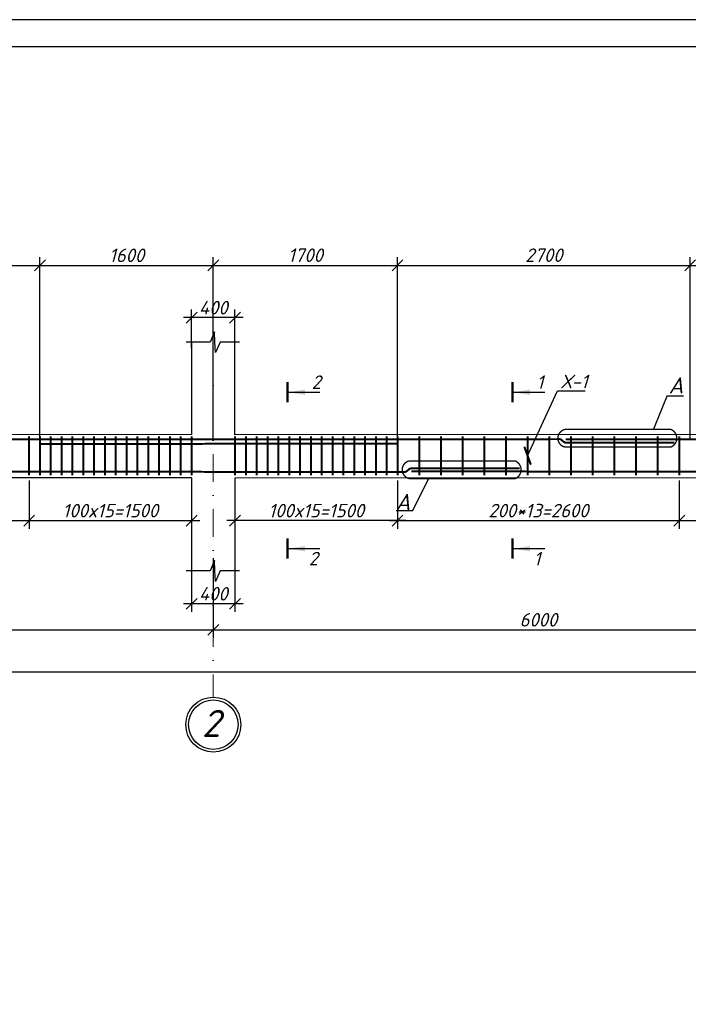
# Model space of a CAD drawing. Header units: millimetres. Extents: x -33345 to 4712671, y -3392 to 121473.
# Tile 517 of 656: x 2576642 to 2588981, y 68322 to 86501. Entities that reach past the tile are written whole.
import ezdxf
from ezdxf import colors
from ezdxf.entities.mleader import LeaderData, LeaderLine
from ezdxf.math import Vec2, Vec3

# ---------------------------------------------------------------- set-up
doc = ezdxf.new("R2010")
doc.units = ezdxf.units.MM
doc.linetypes.add('DASHDOTX2', pattern=[50.8, 25.4, -12.7, 0, -12.7])
doc.layers.add('0.25', color=7, linetype='Continuous', lineweight=25)
doc.layers.add('АСО-Текст', color=7, linetype='Continuous', lineweight=20)
doc.layers.add('Лист', color=7, linetype='Continuous')
doc.styles.add('_text', font='isocpeui.ttf')
doc.styles.add('Arch-Dim', font='isocpeui.ttf', dxfattribs={"height": 200})
doc.styles.add('GOST 2.304', font='isocpeui.ttf')
doc.styles.add('RUSS', font='RUSS.shx', dxfattribs={"width": 0.8, "oblique": 15, "height": 250})
doc.styles.add('Тохир', font='isocpeui.ttf', dxfattribs={"oblique": 2, "height": 250})
doc.dimstyles.new('Islom 94', dxfattribs={"dimtxt": 250, "dimasz": 200, "dimexe": 150, "dimexo": 100, "dimgap": 60, "dimtad": 1, "dimdec": 0, "dimtxsty": '_text', "dimblk": 'OBLIQUE', "dimcen": 0, "dimdle": 150, "dimadec": 0, "dimazin": 0, "dimtfac": 1, "dimtdec": 0, "dimtmove": 0, "dimatfit": 3, "dimfxl": 1, "dimarcsym": 0})

# ---------------------------------------------------------------- blocks, each defined once
blk = doc.blocks.new('*U327')
at = {"layer": '0.25', "color": 5, "linetype": 'Continuous', "lineweight": 25, "ltscale": 100}
blk.add_lwpolyline([(-125914, 0), (0, 0), (0, 42000), (-125914, 42000), (-125914, 0)], dxfattribs=at)
at = {"layer": '0.25', "color": 7, "linetype": 'Continuous', "lineweight": 30, "ltscale": 100}
blk.add_lwpolyline([(-123914, 500), (-500, 500), (-500, 41500), (-123914, 41500), (-123914, 500)], dxfattribs=at)
blk = doc.blocks.new('_Oblique')
at = {"color": 0, "linetype": 'ByBlock', "lineweight": -2}
blk.add_line((-0.5, -0.5), (0.5, 0.5), dxfattribs=at)
blk = doc.blocks.new('*D1410')
at = {"color": 0, "lineweight": -2, "ltscale": 10, "transparency": 16777216}
for p, q in [((2579815, 76322), (2579815, 75567)), ((2580615, 76322), (2580615, 75567)), ((2580765, 75717), (2579665, 75717))]:
    blk.add_line(p, q, dxfattribs=at)
at = {"layer": 'Defpoints', "color": 0, "ltscale": 10, "transparency": 16777216}
for p in [(2579815, 76422), (2580615, 76422), (2579815, 75717)]:
    blk.add_point(p, dxfattribs=at)
at = {"color": 0, "lineweight": -2, "ltscale": 10, "transparency": 16777216, "xscale": 200, "yscale": 200, "zscale": 200, "rotation": 180}
blk.add_blockref('_Oblique', (2579815, 75717), dxfattribs=at)
at = {"color": 0, "lineweight": -2, "ltscale": 10, "transparency": 16777216, "xscale": 200, "yscale": 200, "zscale": 200}
blk.add_blockref('_Oblique', (2580615, 75717), dxfattribs=at)
at = {"color": 0, "ltscale": 10, "transparency": 16777216, "insert": (2580215, 75902), "char_height": 250, "attachment_point": 5, "style": '_text'}
blk.add_mtext('400', dxfattribs=at)
blk = doc.blocks.new('*D1411')
at = {"color": 0, "lineweight": -2, "ltscale": 10, "transparency": 16777216}
for p, q in [((2579815, 80439), (2579815, 81150)), ((2580615, 80439), (2580615, 81150)), ((2580765, 81000), (2579665, 81000))]:
    blk.add_line(p, q, dxfattribs=at)
at = {"layer": 'Defpoints', "color": 0, "ltscale": 10, "transparency": 16777216}
for p in [(2579815, 81000), (2579815, 80339), (2580615, 80339)]:
    blk.add_point(p, dxfattribs=at)
at = {"color": 0, "lineweight": -2, "ltscale": 10, "transparency": 16777216, "xscale": 200, "yscale": 200, "zscale": 200, "rotation": 180}
blk.add_blockref('_Oblique', (2579815, 81000), dxfattribs=at)
at = {"color": 0, "lineweight": -2, "ltscale": 10, "transparency": 16777216, "xscale": 200, "yscale": 200, "zscale": 200}
blk.add_blockref('_Oblique', (2580615, 81000), dxfattribs=at)
at = {"color": 0, "ltscale": 10, "transparency": 16777216, "insert": (2580215, 81185), "char_height": 250, "attachment_point": 5, "style": '_text'}
blk.add_mtext('400', dxfattribs=at)
blk = doc.blocks.new('*D2870')
at = {"color": 0, "lineweight": -2, "ltscale": 10, "transparency": 16777216}
for p, q in [((2568215, 76558), (2568215, 75087)), ((2580215, 76558), (2580215, 75087)), ((2568065, 75237), (2580365, 75237))]:
    blk.add_line(p, q, dxfattribs=at)
at = {"layer": 'Defpoints', "color": 0, "ltscale": 10, "transparency": 16777216}
for p in [(2568215, 76658, 1359241), (2580215, 76658, 1359241), (2580215, 75237)]:
    blk.add_point(p, dxfattribs=at)
at = {"color": 0, "lineweight": -2, "ltscale": 10, "transparency": 16777216, "xscale": 200, "yscale": 200, "zscale": 200, "rotation": 180}
blk.add_blockref('_Oblique', (2568215, 75237), dxfattribs=at)
at = {"color": 0, "lineweight": -2, "ltscale": 10, "transparency": 16777216, "xscale": 200, "yscale": 200, "zscale": 200}
blk.add_blockref('_Oblique', (2580215, 75237), dxfattribs=at)
at = {"color": 0, "ltscale": 10, "transparency": 16777216, "insert": (2574215, 75422), "char_height": 250, "attachment_point": 5, "style": '_text'}
blk.add_mtext('6000', dxfattribs=at)
blk = doc.blocks.new('*D2871')
at = {"color": 0, "lineweight": -2, "ltscale": 10, "transparency": 16777216}
for p, q in [((2592215, 77002), (2592215, 75087)), ((2580215, 76558), (2580215, 75087)), ((2580065, 75237), (2592365, 75237))]:
    blk.add_line(p, q, dxfattribs=at)
at = {"layer": 'Defpoints', "color": 0, "ltscale": 10, "transparency": 16777216}
for p in [(2592215, 77102, 1359241), (2580215, 76658, 1359241), (2592215, 75237)]:
    blk.add_point(p, dxfattribs=at)
at = {"color": 0, "lineweight": -2, "ltscale": 10, "transparency": 16777216, "xscale": 200, "yscale": 200, "zscale": 200, "rotation": 180}
blk.add_blockref('_Oblique', (2580215, 75237), dxfattribs=at)
at = {"color": 0, "lineweight": -2, "ltscale": 10, "transparency": 16777216, "xscale": 200, "yscale": 200, "zscale": 200}
blk.add_blockref('_Oblique', (2592215, 75237), dxfattribs=at)
at = {"color": 0, "ltscale": 10, "transparency": 16777216, "insert": (2586215, 75422), "char_height": 250, "attachment_point": 5, "style": '_text'}
blk.add_mtext('6000', dxfattribs=at)
blk = doc.blocks.new('*D2880')
at = {"color": 0, "lineweight": -2, "ltscale": 10, "transparency": 16777216}
for p, q in [((2568215, 77052), (2568215, 74302)), ((2687015, 77052), (2687015, 74302)), ((2687165, 74452), (2568065, 74452))]:
    blk.add_line(p, q, dxfattribs=at)
at = {"layer": 'Defpoints', "color": 0, "ltscale": 10, "transparency": 16777216}
for p in [(2568215, 77152, 1359241), (2687015, 77152), (2568215, 74452)]:
    blk.add_point(p, dxfattribs=at)
at = {"color": 0, "lineweight": -2, "ltscale": 10, "transparency": 16777216, "xscale": 200, "yscale": 200, "zscale": 200, "rotation": 180}
blk.add_blockref('_Oblique', (2568215, 74452), dxfattribs=at)
at = {"color": 0, "lineweight": -2, "ltscale": 10, "transparency": 16777216, "xscale": 200, "yscale": 200, "zscale": 200}
blk.add_blockref('_Oblique', (2687015, 74452), dxfattribs=at)
at = {"color": 0, "ltscale": 10, "transparency": 16777216, "insert": (2627615, 74637), "char_height": 250, "attachment_point": 5, "style": '_text'}
blk.add_mtext('59400', dxfattribs=at)
blk = doc.blocks.new('*D1453')
at = {"color": 0, "lineweight": -2, "ltscale": 10, "transparency": 16777216}
for p, q in [((2576815, 77991), (2576815, 77102)), ((2579815, 77759), (2579815, 77102)), ((2576665, 77252), (2579965, 77252))]:
    blk.add_line(p, q, dxfattribs=at)
at = {"layer": 'Defpoints', "color": 0, "ltscale": 10, "transparency": 16777216}
for p in [(2576815, 78091), (2579815, 77859), (2579815, 77252)]:
    blk.add_point(p, dxfattribs=at)
at = {"color": 0, "lineweight": -2, "ltscale": 10, "transparency": 16777216, "xscale": 200, "yscale": 200, "zscale": 200, "rotation": 180}
blk.add_blockref('_Oblique', (2576815, 77252), dxfattribs=at)
at = {"color": 0, "lineweight": -2, "ltscale": 10, "transparency": 16777216, "xscale": 200, "yscale": 200, "zscale": 200}
blk.add_blockref('_Oblique', (2579815, 77252), dxfattribs=at)
at = {"color": 0, "ltscale": 10, "transparency": 16777216, "insert": (2578315, 77437), "char_height": 250, "attachment_point": 5, "style": '_text'}
blk.add_mtext('100x15=1500', dxfattribs=at)
blk = doc.blocks.new('*D1454')
at = {"color": 0, "lineweight": -2, "ltscale": 10, "transparency": 16777216}
for p, q in [((2571615, 77877), (2571615, 77102)), ((2576815, 77877), (2576815, 77102)), ((2571465, 77252), (2576965, 77252))]:
    blk.add_line(p, q, dxfattribs=at)
at = {"layer": 'Defpoints', "color": 0, "ltscale": 10, "transparency": 16777216}
for p in [(2571615, 77977, 1359241), (2576815, 77977, 1359241), (2576815, 77252)]:
    blk.add_point(p, dxfattribs=at)
at = {"color": 0, "lineweight": -2, "ltscale": 10, "transparency": 16777216, "xscale": 200, "yscale": 200, "zscale": 200, "rotation": 180}
blk.add_blockref('_Oblique', (2571615, 77252), dxfattribs=at)
at = {"color": 0, "lineweight": -2, "ltscale": 10, "transparency": 16777216, "xscale": 200, "yscale": 200, "zscale": 200}
blk.add_blockref('_Oblique', (2576815, 77252), dxfattribs=at)
at = {"color": 0, "ltscale": 10, "transparency": 16777216, "insert": (2574215, 77437), "char_height": 250, "attachment_point": 5, "style": '_text'}
blk.add_mtext('200*13=2600', dxfattribs=at)
blk = doc.blocks.new('*D1455')
at = {"color": 0, "lineweight": -2, "ltscale": 10, "transparency": 16777216}
for p, q in [((2571615, 78960), (2571615, 82116)), ((2577015, 78769), (2577015, 82116)), ((2571465, 81966), (2577165, 81966))]:
    blk.add_line(p, q, dxfattribs=at)
at = {"layer": 'Defpoints', "color": 0, "ltscale": 10, "transparency": 16777216}
for p in [(2577015, 81966), (2571615, 78860, 1359241), (2577015, 78669, 1359241)]:
    blk.add_point(p, dxfattribs=at)
at = {"color": 0, "lineweight": -2, "ltscale": 10, "transparency": 16777216, "xscale": 200, "yscale": 200, "zscale": 200, "rotation": 180}
blk.add_blockref('_Oblique', (2571615, 81966), dxfattribs=at)
at = {"color": 0, "lineweight": -2, "ltscale": 10, "transparency": 16777216, "xscale": 200, "yscale": 200, "zscale": 200}
blk.add_blockref('_Oblique', (2577015, 81966), dxfattribs=at)
at = {"color": 0, "lineweight": 25, "ltscale": 10, "transparency": 16777216, "insert": (2574315, 82153), "char_height": 250, "attachment_point": 5, "style": '_text'}
blk.add_mtext('2700', dxfattribs=at)
blk = doc.blocks.new('*D1456')
at = {"color": 0, "lineweight": -2, "ltscale": 10, "transparency": 16777216}
for p, q in [((2588815, 77991), (2588815, 77102)), ((2591815, 77759), (2591815, 77102)), ((2588665, 77252), (2591965, 77252))]:
    blk.add_line(p, q, dxfattribs=at)
at = {"layer": 'Defpoints', "color": 0, "ltscale": 10, "transparency": 16777216}
for p in [(2588815, 78091), (2591815, 77859), (2591815, 77252)]:
    blk.add_point(p, dxfattribs=at)
at = {"color": 0, "lineweight": -2, "ltscale": 10, "transparency": 16777216, "xscale": 200, "yscale": 200, "zscale": 200, "rotation": 180}
blk.add_blockref('_Oblique', (2588815, 77252), dxfattribs=at)
at = {"color": 0, "lineweight": -2, "ltscale": 10, "transparency": 16777216, "xscale": 200, "yscale": 200, "zscale": 200}
blk.add_blockref('_Oblique', (2591815, 77252), dxfattribs=at)
at = {"color": 0, "ltscale": 10, "transparency": 16777216, "insert": (2590315, 77437), "char_height": 250, "attachment_point": 5, "style": '_text'}
blk.add_mtext('100x15=1500', dxfattribs=at)
blk = doc.blocks.new('*D1457')
at = {"color": 0, "lineweight": -2, "ltscale": 10, "transparency": 16777216}
for p, q in [((2583615, 77877), (2583615, 77102)), ((2588815, 77877), (2588815, 77102)), ((2583465, 77252), (2588965, 77252))]:
    blk.add_line(p, q, dxfattribs=at)
at = {"layer": 'Defpoints', "color": 0, "ltscale": 10, "transparency": 16777216}
for p in [(2583615, 77977, 1359241), (2588815, 77977, 1359241), (2588815, 77252)]:
    blk.add_point(p, dxfattribs=at)
at = {"color": 0, "lineweight": -2, "ltscale": 10, "transparency": 16777216, "xscale": 200, "yscale": 200, "zscale": 200, "rotation": 180}
blk.add_blockref('_Oblique', (2583615, 77252), dxfattribs=at)
at = {"color": 0, "lineweight": -2, "ltscale": 10, "transparency": 16777216, "xscale": 200, "yscale": 200, "zscale": 200}
blk.add_blockref('_Oblique', (2588815, 77252), dxfattribs=at)
at = {"color": 0, "ltscale": 10, "transparency": 16777216, "insert": (2586215, 77437), "char_height": 250, "attachment_point": 5, "style": '_text'}
blk.add_mtext('200*13=2600', dxfattribs=at)
blk = doc.blocks.new('*D1479')
at = {"color": 0, "lineweight": -2, "ltscale": 10, "transparency": 16777216}
for p, q in [((2583615, 77991), (2583615, 77102)), ((2580615, 77759), (2580615, 77102)), ((2583765, 77252), (2580465, 77252))]:
    blk.add_line(p, q, dxfattribs=at)
at = {"layer": 'Defpoints', "color": 0, "ltscale": 10, "transparency": 16777216}
for p in [(2583615, 78091), (2580615, 77859), (2580615, 77252)]:
    blk.add_point(p, dxfattribs=at)
at = {"color": 0, "lineweight": -2, "ltscale": 10, "transparency": 16777216, "xscale": 200, "yscale": 200, "zscale": 200, "rotation": 180}
blk.add_blockref('_Oblique', (2580615, 77252), dxfattribs=at)
at = {"color": 0, "lineweight": -2, "ltscale": 10, "transparency": 16777216, "xscale": 200, "yscale": 200, "zscale": 200}
blk.add_blockref('_Oblique', (2583615, 77252), dxfattribs=at)
at = {"color": 0, "ltscale": 10, "transparency": 16777216, "insert": (2582115, 77437), "char_height": 250, "attachment_point": 5, "style": '_text'}
blk.add_mtext('100x15=1500', dxfattribs=at)
blk = doc.blocks.new('*D2883')
at = {"color": 0, "lineweight": -2, "ltscale": 10, "transparency": 16777216}
for p, q in [((2577015, 78769), (2577015, 82116)), ((2580215, 78771), (2580215, 82116)), ((2576865, 81966), (2580365, 81966))]:
    blk.add_line(p, q, dxfattribs=at)
at = {"layer": 'Defpoints', "color": 0, "ltscale": 10, "transparency": 16777216}
for p in [(2580215, 81966), (2577015, 78669, 1359241), (2580215, 78671, 1359241)]:
    blk.add_point(p, dxfattribs=at)
at = {"color": 0, "lineweight": -2, "ltscale": 10, "transparency": 16777216, "xscale": 200, "yscale": 200, "zscale": 200, "rotation": 180}
blk.add_blockref('_Oblique', (2577015, 81966), dxfattribs=at)
at = {"color": 0, "lineweight": -2, "ltscale": 10, "transparency": 16777216, "xscale": 200, "yscale": 200, "zscale": 200}
blk.add_blockref('_Oblique', (2580215, 81966), dxfattribs=at)
at = {"color": 0, "lineweight": 25, "ltscale": 10, "transparency": 16777216, "insert": (2578615, 82151), "char_height": 250, "attachment_point": 5, "style": '_text'}
blk.add_mtext('1600', dxfattribs=at)
blk = doc.blocks.new('*D2884')
at = {"color": 0, "lineweight": -2, "transparency": 16777216}
for p, q in [((2580215, 78771), (2580215, 82116)), ((2583615, 78773), (2583615, 82116)), ((2580065, 81966), (2583765, 81966))]:
    blk.add_line(p, q, dxfattribs=at)
at = {"layer": 'Defpoints', "color": 0, "transparency": 16777216}
for p in [(2583615, 81966), (2580215, 78671, 1359241), (2583615, 78673, 1359241)]:
    blk.add_point(p, dxfattribs=at)
at = {"color": 0, "lineweight": -2, "transparency": 16777216, "xscale": 200, "yscale": 200, "zscale": 200, "rotation": 180}
blk.add_blockref('_Oblique', (2580215, 81966), dxfattribs=at)
at = {"color": 0, "lineweight": -2, "transparency": 16777216, "xscale": 200, "yscale": 200, "zscale": 200}
blk.add_blockref('_Oblique', (2583615, 81966), dxfattribs=at)
at = {"color": 0, "lineweight": 0, "transparency": 16777216, "insert": (2581915, 82153), "char_height": 250, "attachment_point": 5, "style": '_text'}
blk.add_mtext('1700', dxfattribs=at)
blk = doc.blocks.new('*D2885')
at = {"color": 0, "lineweight": -2, "transparency": 16777216}
for p, q in [((2583615, 78773), (2583615, 82116)), ((2589015, 78769), (2589015, 82116)), ((2583465, 81966), (2589165, 81966))]:
    blk.add_line(p, q, dxfattribs=at)
at = {"layer": 'Defpoints', "color": 0, "transparency": 16777216}
for p in [(2589015, 81966), (2583615, 78673, 1359241), (2589015, 78669, 1359241)]:
    blk.add_point(p, dxfattribs=at)
at = {"color": 0, "lineweight": -2, "transparency": 16777216, "xscale": 200, "yscale": 200, "zscale": 200, "rotation": 180}
blk.add_blockref('_Oblique', (2583615, 81966), dxfattribs=at)
at = {"color": 0, "lineweight": -2, "transparency": 16777216, "xscale": 200, "yscale": 200, "zscale": 200}
blk.add_blockref('_Oblique', (2589015, 81966), dxfattribs=at)
at = {"color": 0, "lineweight": 0, "transparency": 16777216, "insert": (2586315, 82153), "char_height": 250, "attachment_point": 5, "style": '_text'}
blk.add_mtext('2700', dxfattribs=at)
blk = doc.blocks.new('*D2886')
at = {"color": 0, "lineweight": -2, "transparency": 16777216}
for p, q in [((2589015, 78769), (2589015, 82116)), ((2592215, 80126), (2592215, 82116)), ((2588865, 81966), (2592365, 81966))]:
    blk.add_line(p, q, dxfattribs=at)
at = {"layer": 'Defpoints', "color": 0, "transparency": 16777216}
for p in [(2592215, 81966), (2592215, 80026, 1359241), (2589015, 78669, 1359241)]:
    blk.add_point(p, dxfattribs=at)
at = {"color": 0, "lineweight": -2, "transparency": 16777216, "xscale": 200, "yscale": 200, "zscale": 200, "rotation": 180}
blk.add_blockref('_Oblique', (2589015, 81966), dxfattribs=at)
at = {"color": 0, "lineweight": -2, "transparency": 16777216, "xscale": 200, "yscale": 200, "zscale": 200}
blk.add_blockref('_Oblique', (2592215, 81966), dxfattribs=at)
at = {"color": 0, "lineweight": 0, "transparency": 16777216, "insert": (2590615, 82151), "char_height": 250, "attachment_point": 5, "style": '_text'}
blk.add_mtext('1600', dxfattribs=at)
blk = doc.blocks.new('_ArchTick')
at = {"color": 0, "linetype": 'ByBlock', "const_width": 0.15}
blk.add_lwpolyline([(-0.5, -0.5), (0.5, 0.5)], dxfattribs=at)
blk = doc.blocks.new('asdfsad')
at = {"layer": 'АСО-Текст', "char_height": 300, "width": 4488.273, "attachment_point": 1, "style": 'RUSS'}
for insert in [(1262235.5, -413358.2), (1255930.4, -416387.8)]:
    blk.add_mtext('\\pi1133.11364;Продольная\\P\\pi1308.11364;арматура \\P\\pi1474.93182;колонны', dxfattribs=dict(at, insert=insert))

msp = doc.modelspace()

# ---------------------------------------------------------------- linework, layer by layer
at = {"color": 177, "ltscale": 10, "true_color": 0x293189}
for p, q in [((2579814.996, 80553.939), (2579814.996, 78841.039)), ((2579814.996, 80550.332), (2579814.996, 78841.039)), ((2579814.996, 78041.039), (2579814.996, 76324.533))]:
    msp.add_line(p, q, dxfattribs=at)
at = {"color": 177, "lineweight": 25, "ltscale": 10, "true_color": 0x293189}
for p, q in [((2580614.996, 78834.955), (2580614.996, 80550.332)), ((2579814.996, 78841.039), (2568614.996, 78834.955)), ((2591814.996, 78841.039), (2580614.996, 78834.955)), ((2579814.996, 78041.039), (2568614.996, 78038.644)), ((2591814.996, 78041.039), (2580614.996, 78038.644)), ((2580614.996, 78038.644), (2580614.996, 76324.533))]:
    msp.add_line(p, q, dxfattribs=at)
at = {"color": 1, "linetype": 'DASHDOTX2', "lineweight": 5, "ltscale": 20}
msp.add_line((2580215.152, 80510.221), (2580215.152, 73993.17), dxfattribs=at)
at = {"color": 116, "true_color": 0x136734}
for p, q in [((2581606.849, 79622.392), (2582178.557, 79622.393)), ((2585758.46, 79622.392), (2586330.168, 79622.393)), ((2581606.849, 76735.179), (2582178.557, 76735.18)), ((2585758.46, 76735.179), (2586330.168, 76735.18))]:
    msp.add_line(p, q, dxfattribs=at)
at = {"color": 7}
for points in [[(2580700.999, 80550.332), (2580343.594, 80550.332), (2580252.343, 80356.153), (2580243.559, 80549.22), (2580235.828, 80740.959), (2580154.065, 80550.332), (2579715.751, 80550.332)], [(2580700.999, 76324.533), (2580343.594, 76324.533), (2580252.343, 76130.353), (2580243.559, 76323.42), (2580235.828, 76515.16), (2580154.065, 76324.533), (2579715.751, 76324.533)]]:
    msp.add_lwpolyline(points, dxfattribs=at)
at = {"color": 116, "linetype": 'Continuous', "lineweight": 50, "ltscale": 100, "true_color": 0x136734}
for points in [[(2581581.849, 79437.668), (2581581.849, 79807.116)], [(2585733.46, 79437.668), (2585733.46, 79807.116)], [(2581581.849, 76550.455), (2581581.849, 76919.903)], [(2585733.46, 76550.455), (2585733.46, 76919.903)]]:
    msp.add_lwpolyline(points, dxfattribs=at)
at = {"color": 18, "true_color": 0x000000, "const_width": 25, "elevation": -1359241.496}
msp.add_lwpolyline([(2588338.118, 78936.688), (2588589.565, 79555.377), (2588894.377, 79554.361)], dxfattribs=at)
msp.add_lwpolyline([(2588659.872, 78610.764), (2586703.752, 78610.764, -0.795863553), (2586703.752, 78936.688), (2588659.872, 78936.688, -0.661963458), (2588659.872, 78610.764)], format="xyb", dxfattribs=at)
at = {"ltscale": 100, "const_width": 36.895}
msp.add_lwpolyline([(2586617.206, 78756.58), (2567922.679, 78754.191)], dxfattribs=at)
at = {"color": 32, "ltscale": 100, "true_color": 0xcd6928, "const_width": 36.895}
for points in [[(2576814.996, 78810.129), (2576814.996, 78091.476)], [(2577014.996, 78810.129), (2577014.996, 78091.476)], [(2577214.996, 78810.129), (2577214.996, 78091.476)], [(2577414.996, 78810.129), (2577414.996, 78091.476)], [(2577414.996, 78810.129), (2577414.996, 78091.476)], [(2577614.996, 78810.129), (2577614.996, 78091.476)], [(2577814.996, 78810.129), (2577814.996, 78091.476)], [(2578014.996, 78810.129), (2578014.996, 78091.476)], [(2578214.996, 78810.129), (2578214.996, 78091.476)], [(2578414.996, 78810.129), (2578414.996, 78091.476)], [(2578614.996, 78810.129), (2578614.996, 78091.476)], [(2578814.996, 78810.129), (2578814.996, 78091.476)], [(2579014.996, 78810.129), (2579014.996, 78091.476)], [(2579214.996, 78810.129), (2579214.996, 78091.476)], [(2579414.996, 78810.129), (2579414.996, 78091.476)], [(2579614.996, 78810.129), (2579614.996, 78091.476)], [(2579814.996, 78810.129), (2579814.996, 78091.476)], [(2580614.996, 78810.129), (2580614.996, 78091.476)], [(2580814.996, 78810.129), (2580814.996, 78091.476)], [(2581014.996, 78810.129), (2581014.996, 78091.476)], [(2581214.996, 78810.129), (2581214.996, 78091.476)], [(2581414.996, 78810.129), (2581414.996, 78091.476)], [(2581614.996, 78810.129), (2581614.996, 78091.476)], [(2581814.996, 78810.129), (2581814.996, 78091.476)], [(2582014.996, 78810.129), (2582014.996, 78091.476)], [(2582214.996, 78810.129), (2582214.996, 78091.476)], [(2582414.996, 78810.129), (2582414.996, 78091.476)], [(2582614.996, 78810.129), (2582614.996, 78091.476)], [(2582814.996, 78810.129), (2582814.996, 78091.476)], [(2583014.996, 78810.129), (2583014.996, 78091.476)], [(2583014.996, 78810.129), (2583014.996, 78091.476)], [(2583214.996, 78810.129), (2583214.996, 78091.476)], [(2583414.996, 78810.129), (2583414.996, 78091.476)], [(2583614.996, 78810.129), (2583614.996, 78091.476)], [(2584014.996, 78810.129), (2584014.996, 78091.476)], [(2584414.996, 78810.129), (2584414.996, 78091.476)], [(2584814.996, 78810.129), (2584814.996, 78091.476)], [(2585214.996, 78810.129), (2585214.996, 78091.476)], [(2585614.996, 78810.129), (2585614.996, 78091.476)], [(2586014.996, 78810.129), (2586014.996, 78091.476)], [(2586414.996, 78810.129), (2586414.996, 78091.476)], [(2586814.996, 78810.129), (2586814.996, 78091.476)], [(2587214.996, 78810.129), (2587214.996, 78091.476)], [(2587614.996, 78810.129), (2587614.996, 78091.476)], [(2588014.996, 78810.129), (2588014.996, 78091.476)], [(2588414.996, 78810.129), (2588414.996, 78091.476)], [(2588814.996, 78810.129), (2588814.996, 78091.476)]]:
    msp.add_lwpolyline(points, dxfattribs=at)
at = {"ltscale": 100, "const_width": 36.895}
for points in [[(2588723.015, 78693.545), (2586722.243, 78692.046), (2586722.243, 78692.046), (2586722.243, 78692.046), (2586722.243, 78692.046, -0.177499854), (2586683.462, 78706.246), (2586637.211, 78745.387, 0.177499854), (2586598.43, 78759.586), (2586598.489, 78759.586)], [(2585870.507, 78215.906), (2583869.735, 78218.124), (2583869.735, 78218.124), (2583869.735, 78218.124), (2583869.735, 78218.124, 0.177499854), (2583830.949, 78203.938), (2583784.684, 78164.814, -0.177499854), (2583745.898, 78150.629), (2583547.96, 78151.277), (2567922.787, 78160.896)], [(2607467.703, 78215.906), (2605466.932, 78218.124), (2605466.932, 78218.124), (2605466.932, 78218.124), (2605466.932, 78218.124, 0.177499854), (2605428.146, 78203.938), (2605381.881, 78164.814, -0.177499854), (2605343.094, 78150.629), (2599667.157, 78151.277), (2583867.042, 78160.896)]]:
    msp.add_lwpolyline(points, format="xyb", dxfattribs=at)
at = {"ltscale": 100, "const_width": 36.895, "elevation": -1359241.496}
msp.add_lwpolyline([(2609516.6, 78695.24), (2607515.828, 78693.741), (2607515.828, 78693.741), (2607515.828, 78693.741), (2607515.828, 78693.741, -0.177499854), (2607477.047, 78707.94), (2607430.796, 78747.081, 0.177499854), (2607392.015, 78761.281), (2607297.047, 78760.683), (2586716.827, 78755.928)], format="xyb", dxfattribs=at)
at = {"color": 5, "ltscale": 100, "const_width": 36.895, "elevation": 0}
msp.add_lwpolyline([(2577014.996, 78668.616), (2583614.996, 78672.533)], dxfattribs=at)
at = {"color": 18, "true_color": 0x000000, "const_width": 25}
msp.add_lwpolyline([(2585786.904, 78028.795), (2583830.784, 78028.795, -0.795863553), (2583830.784, 78354.718), (2585786.904, 78354.718, -0.661963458), (2585786.904, 78028.795)], format="xyb", dxfattribs=at)
msp.add_lwpolyline([(2584188.251, 78028.795), (2583891.458, 77435.57), (2583586.646, 77434.555)], dxfattribs=at)
at = {"color": 18, "ltscale": 15, "true_color": 0x000000}
msp.add_circle((2580215.152, 73485.656), 507.514, dxfattribs=at)
at = {"color": 1, "lineweight": 30, "ltscale": 15}
msp.add_circle((2580215.152, 73485.656), 457.514, dxfattribs=at)
at = {"color": 116, "true_color": 0x136734}
for points in [[(2581606.849, 79622.392), (2581907.299, 79672.671), (2581907.299, 79572.115)], [(2585758.46, 79622.392), (2586058.91, 79672.671), (2586058.91, 79572.115)], [(2581606.849, 76735.179), (2581907.299, 76785.458), (2581907.299, 76684.902)], [(2585758.46, 76735.179), (2586058.91, 76785.458), (2586058.91, 76684.902)]]:
    msp.add_solid(points, dxfattribs=at)

# ---------------------------------------------------------------- block references
at = {"lineweight": 25, "xscale": 0.9162906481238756, "yscale": 0.9162906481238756, "zscale": 0.9162906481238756}
for p in [(1061190.092, 458811.149, 1359241.5), (1103190.092, 458811.149, 1359241.5)]:
    msp.add_blockref('asdfsad', p, dxfattribs=at)
at = {"layer": 'Лист', "ltscale": 100, "transparency": 33554687}
msp.add_blockref('*U327', (2690204.686, 44501.326, 1359241.5), dxfattribs=at)

# ---------------------------------------------------------------- texts
at = {"color": 116, "true_color": 0x136734, "style": '_text'}
for s, p in [('2', (2581975.902, 76426.34)), ('1', (2586127.513, 76426.34))]:
    msp.add_text(s, height=250, dxfattribs=at).set_placement(p)
at = {"color": 116, "true_color": 0x136734, "char_height": 250, "width": 186.33523, "attachment_point": 1, "style": '_text'}
for s, insert in [('2', (2582029.323, 79933.296)), ('1', (2586180.934, 79933.296))]:
    msp.add_mtext(s, dxfattribs=dict(at, insert=insert))
at = {"color": 18, "true_color": 0x000000, "char_height": 300, "width": 227.18182, "style": 'Arch-Dim'}
for insert, attachment_point in [((2588617.41, 79898.965, -1359241.496), 1), ((2583848.918, 77746.324), 3)]:
    msp.add_mtext('A', dxfattribs=dict(at, insert=insert, attachment_point=attachment_point))
at = {"insert": (2580344.825, 73257.669, 473082.499), "char_height": 500, "width": 333.15362, "attachment_point": 9, "style": 'GOST 2.304'}
msp.add_mtext('2', dxfattribs=at)

# ---------------------------------------------------------------- dimensions: what is measured, and where the dimension line sits
at = {"color": 177, "lineweight": 25, "ltscale": 10, "true_color": 0x293189}
for base, p1, p2, picture, middle in [((2577014.996, 81965.919, -1359241.496), (2571614.996, 78859.746), (2577014.996, 78668.616), '*D1455', (2574314.996, 82152.529, -1359241.496)), ((2580215.152, 81965.919, -1359241.496), (2577014.996, 78668.616), (2580215.152, 78670.515), '*D2883', (2578615.074, 82150.919, -1359241.496))]:
    dim = msp.add_linear_dim(base=base, p1=p1, p2=p2, dimstyle='Islom 94', override={"dimlfac": 0.5, "dimtmove": 1}, dxfattribs=at)
    dim.commit()
    dim.dimension.update_dxf_attribs({"geometry": picture, "text_midpoint": middle})
at = {"color": 154, "lineweight": 0}
for base, p1, p2, picture, middle in [((2583614.996, 81965.919, -1359241.496), (2580215.152, 78670.515), (2583614.996, 78672.533), '*D2884', (2581915.074, 82152.529, -1359241.496)), ((2589014.996, 81965.919, -1359241.496), (2583614.996, 78672.533), (2589014.996, 78668.616), '*D2885', (2586314.996, 82152.529, -1359241.496)), ((2592215.152, 81965.919, -1359241.496), (2589014.996, 78668.616), (2592215.152, 80025.668), '*D2886', (2590615.074, 82150.919, -1359241.496))]:
    dim = msp.add_linear_dim(base=base, p1=p1, p2=p2, dimstyle='Islom 94', override={"dimlfac": 0.5, "dimtmove": 1}, dxfattribs=at)
    dim.commit()
    dim.dimension.update_dxf_attribs({"geometry": picture, "text_midpoint": middle})
at = {"color": 177, "ltscale": 10, "true_color": 0x293189}
for base, p1, p2, text, picture, middle in [((2579814.996, 80999.817), (2580614.996, 80338.989), (2579814.996, 80338.989), '400', '*D1411', (2580214.996, 81184.817)), ((2580614.996, 77251.951), (2583614.996, 78091.476), (2580614.996, 77859.271), '100x15=<>', '*D1479', (2582114.996, 77436.951)), ((2576814.996, 77251.951, -1359241.496), (2571614.996, 77977.376), (2576814.996, 77977.376), '200*13=<>', '*D1454', (2574214.996, 77436.951, -1359241.496)), ((2588814.996, 77251.951, -1359241.496), (2583614.996, 77977.376), (2588814.996, 77977.376), '200*13=<>', '*D1457', (2586214.996, 77436.951, -1359241.496)), ((2579814.996, 75717.454), (2580614.996, 76421.806), (2579814.996, 76421.806), '400', '*D1410', (2580214.996, 75902.454))]:
    dim = msp.add_linear_dim(base=base, p1=p1, p2=p2, text=text, dimstyle='Islom 94', override={"dimlfac": 0.5}, dxfattribs=at)
    dim.commit()
    dim.dimension.update_dxf_attribs({"geometry": picture, "text_midpoint": middle})
for base, p1, p2, picture, middle in [((2579814.996, 77251.951), (2576814.996, 78091.476), (2579814.996, 77859.271), '*D1453', (2578314.996, 77436.951)), ((2591814.996, 77251.951), (2588814.996, 78091.476), (2591814.996, 77859.271), '*D1456', (2590314.996, 77436.951))]:
    dim = msp.add_linear_dim(base=base, p1=p1, p2=p2, angle=180, text='100x15=<>', dimstyle='Islom 94', override={"dimlfac": 0.5}, dxfattribs=at)
    dim.commit()
    dim.dimension.update_dxf_attribs({"geometry": picture, "text_midpoint": middle})
for base, p1, p2, picture, middle in [((2568215.152, 74452.396, -1359241.496), (2687015.152, 77151.696, -1359241.496), (2568215.152, 77151.696), '*D2880', (2627615.152, 74637.396, -1359241.496)), ((2592215.152, 75236.924, -1359241.496), (2580215.152, 76657.911), (2592215.152, 77102.232), '*D2871', (2586215.152, 75421.924, -1359241.496)), ((2580215.152, 75236.924, -1359241.496), (2568215.152, 76657.911), (2580215.152, 76657.911), '*D2870', (2574215.152, 75421.924, -1359241.496))]:
    dim = msp.add_linear_dim(base=base, p1=p1, p2=p2, dimstyle='Islom 94', override={"dimlfac": 0.5}, dxfattribs=at)
    dim.commit()
    dim.dimension.update_dxf_attribs({"geometry": picture, "text_midpoint": middle})

# ---------------------------------------------------------------- leaders
at = {"lineweight": 25}
ml = msp.add_multileader_mtext('Standard', dxfattribs=at)
ml.set_content('Х-1', color=256, style='Тохир')
ml.set_leader_properties()
ml.set_arrow_properties(name='ARCHTICK')
ml.build(insert=Vec2(0, 0))
ml.multileader.update_dxf_attribs({"text_left_attachment_type": 6, "text_right_attachment_type": 6, "dogleg_length": 0.36, "arrow_head_size": 250})
ctx = ml.context
ctx.base_point, ctx.char_height, ctx.arrow_head_size, ctx.plane_origin = Vec3(2586570.171, 79645.892), 250, 250, Vec3(2567211.698, 75472.118)
ctx.left_attachment, ctx.right_attachment, ctx.text_align_type = 6, 6, 1
notes = []
notes.append((ctx, [(1, (1, 1, 0), (2586569.811, 79645.892), (1, 0), 0.36, [(0, [(2586014.996, 78450.802)], 0, [])])]))
ctx.mtext.insert, ctx.mtext.alignment, ctx.mtext.flow_direction = Vec3(2586875.219, 79945.892), 2, 5
for ctx, leaders in notes:
    for number, flags, end, landing, length, lines in leaders:
        leader = LeaderData()
        leader.index, (leader.has_last_leader_line, leader.has_dogleg_vector, leader.attachment_direction) = number, flags
        leader.last_leader_point, leader.dogleg_vector, leader.dogleg_length = Vec3(end), Vec3(landing), length
        for number, points, colour, breaks in lines:
            line = LeaderLine()
            line.index, line.vertices, line.color, line.breaks = number, Vec3.list(points), colors.encode_raw_color(colour), breaks
            leader.lines.append(line)
        ctx.leaders.append(leader)

doc.saveas('drawing.dxf')
